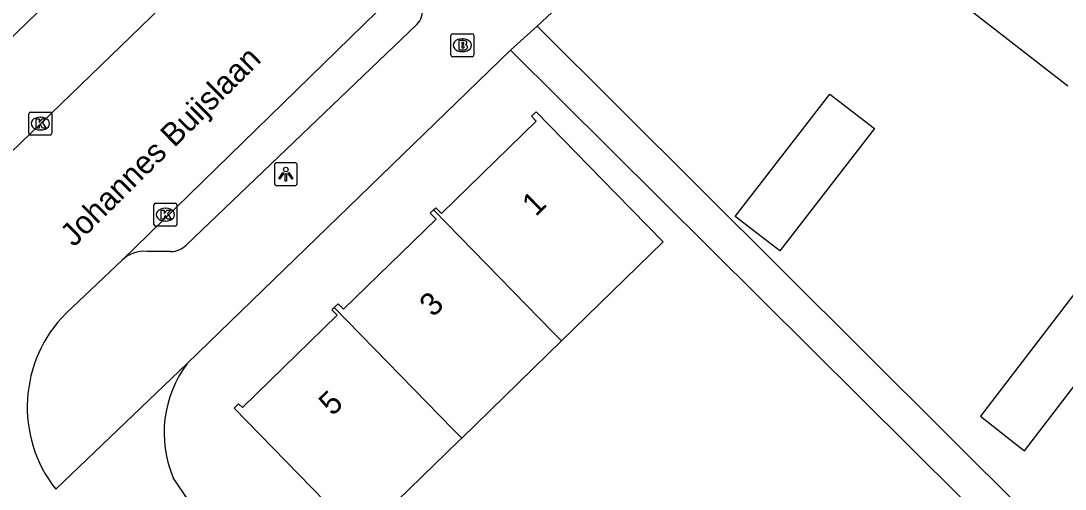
# Model space of a CAD drawing. Extents: x 157466 to 158888, y 383063 to 384677.
# Drawn here: x 158508.94 to 158554.52, y 383983.31 to 384003.77 of the extents above; entities that cross this region are included whole.
import ezdxf

# ---------------------------------------------------------------- set-up
doc = ezdxf.new("R2010")
doc.units = 0
for name, color, linetype in [('IMGEO_Brandkraan', 7, 'Continuous'), ('IMGEO_Kolk', 7, 'Continuous'), ('IMGEO_Lichtpunt', 7, 'Continuous'), ('IMGEO_Muur', 7, 'Continuous'), ('IMGEO_Openbare_ruimte_label', 7, 'Continuous'), ('IMGEO_Pand', 7, 'Continuous'), ('IMGEO_Pand_nummerreeks', 7, 'Continuous'), ('IMGEO_Parkeervlak_open', 7, 'Continuous'), ('IMGEO_Rijbaan_lokaal_open', 7, 'Continuous'), ('IMGEO_Voetpad_open', 7, 'Continuous')]:
    doc.layers.add(name, color=color, linetype=linetype)

msp = doc.modelspace()

# ---------------------------------------------------------------- linework, layer by layer
at = {"layer": 'IMGEO_Brandkraan'}
for p, q in [((158527.714, 384002.277), (158527.714, 384003.129)), ((158527.789, 384003.203), (158528.641, 384003.203)), ((158528.202, 384002.983), (158528.227, 384002.983)), ((158528.715, 384003.129), (158528.715, 384002.277)), ((158528.225, 384002.423), (158528.2, 384002.423)), ((158528.641, 384002.203), (158527.789, 384002.203))]:
    msp.add_line(p, q, dxfattribs=at)
for points in [[(158527.714, 384002.277), (158527.714, 384003.129)], [(158527.789, 384003.203), (158528.641, 384003.203)], [(158528.062, 384002.903), (158528.062, 384002.503), (158528.275, 384002.503)], [(158528.293, 384002.903), (158528.062, 384002.903)], [(158528.715, 384003.129), (158528.715, 384002.277)], [(158528.241, 384002.822), (158528.187, 384002.822), (158528.187, 384002.746)], [(158528.187, 384002.746), (158528.24, 384002.746)], [(158528.249, 384002.67), (158528.187, 384002.67), (158528.187, 384002.589)], [(158528.187, 384002.589), (158528.249, 384002.589)], [(158528.641, 384002.203), (158527.789, 384002.203)]]:
    msp.add_lwpolyline(points, dxfattribs=at)
for centre, radius, start, end in [((158527.791, 384003.127), 0.0765, 91.552, 178.448), ((158527.791, 384003.127), 0.0765, 91.552, 178.448), ((158528.297, 384002.758), 0.145, 59.4692, 91.5367), ((158528.322, 384002.805), 0.0922, 285.5137, 58.1501), ((158528.639, 384003.127), 0.0765, 1.552, 88.448), ((158528.639, 384003.127), 0.0765, 1.552, 88.448), ((158528.242, 384002.784), 0.0379, 267.8285, 90.9355), ((158528.25, 384002.629), 0.0404, 269.8759, 90.5077), ((158528.281, 384002.754), 0.251, 268.6676, 293.5347), ((158528.327, 384002.613), 0.105, 301.3115, 78.989), ((158527.791, 384002.279), 0.0765, 181.552, 268.448), ((158527.791, 384002.279), 0.0765, 181.552, 268.448), ((158528.639, 384002.279), 0.0765, 271.552, 358.448), ((158528.639, 384002.279), 0.0765, 271.552, 358.448)]:
    msp.add_arc(centre, radius, start, end, dxfattribs=at)
for centre, major_axis, ratio, start_param, end_param in [((158528.201, 384002.703), (-0.387, 0.002), 0.722429, 4.712389, 7.853982), ((158528.226, 384002.703), (-0.39, 0.002), 0.717154, 1.570796, 4.712389)]:
    msp.add_ellipse(centre, major_axis=major_axis, ratio=ratio, start_param=start_param, end_param=end_param, dxfattribs=at)
at = {"layer": 'IMGEO_Kolk'}
for p, q in [((158509.293, 383998.854), (158509.293, 383999.706)), ((158509.368, 383999.78), (158510.22, 383999.78)), ((158510.294, 383999.706), (158510.294, 383998.854)), ((158509.781, 383999.56), (158509.806, 383999.56)), ((158510.22, 383998.78), (158509.368, 383998.78)), ((158509.804, 383999), (158509.779, 383999)), ((158514.751, 383994.873), (158514.751, 383995.725)), ((158514.826, 383995.799), (158515.678, 383995.799)), ((158515.239, 383995.579), (158515.264, 383995.579)), ((158515.752, 383995.725), (158515.752, 383994.873)), ((158515.678, 383994.799), (158514.826, 383994.799)), ((158515.262, 383995.019), (158515.237, 383995.019))]:
    msp.add_line(p, q, dxfattribs=at)
for points in [[(158509.293, 383998.854), (158509.293, 383999.706)], [(158509.368, 383999.78), (158510.22, 383999.78)], [(158510.294, 383999.706), (158510.294, 383998.854)], [(158509.614, 383999.48), (158509.737, 383999.48), (158509.737, 383999.329), (158509.867, 383999.48), (158510.031, 383999.48), (158509.885, 383999.329), (158510.038, 383999.08), (158509.886, 383999.08), (158509.801, 383999.244), (158509.737, 383999.177), (158509.737, 383999.08), (158509.614, 383999.08), (158509.614, 383999.48)], [(158510.22, 383998.78), (158509.368, 383998.78)], [(158514.751, 383994.873), (158514.751, 383995.725)], [(158514.826, 383995.799), (158515.678, 383995.799)], [(158515.752, 383995.725), (158515.752, 383994.873)], [(158515.072, 383995.499), (158515.195, 383995.499), (158515.195, 383995.348), (158515.325, 383995.499), (158515.489, 383995.499), (158515.343, 383995.348), (158515.496, 383995.099), (158515.344, 383995.099), (158515.259, 383995.263), (158515.195, 383995.196), (158515.195, 383995.099), (158515.072, 383995.099), (158515.072, 383995.499)], [(158515.678, 383994.799), (158514.826, 383994.799)]]:
    msp.add_lwpolyline(points, dxfattribs=at)
for centre, start, end in [((158509.37, 383999.704), 91.552, 178.448), ((158509.37, 383999.704), 91.552, 178.448), ((158510.218, 383999.704), 1.552, 88.448), ((158510.218, 383999.704), 1.552, 88.448), ((158509.37, 383998.856), 181.552, 268.448), ((158509.37, 383998.856), 181.552, 268.448), ((158510.218, 383998.856), 271.552, 358.448), ((158510.218, 383998.856), 271.552, 358.448), ((158514.828, 383995.723), 91.552, 178.448), ((158514.828, 383995.723), 91.552, 178.448), ((158515.676, 383995.723), 1.552, 88.448), ((158515.676, 383995.723), 1.552, 88.448), ((158514.828, 383994.875), 181.552, 268.448), ((158514.828, 383994.875), 181.552, 268.448), ((158515.676, 383994.875), 271.552, 358.448), ((158515.676, 383994.875), 271.552, 358.448)]:
    msp.add_arc(centre, 0.0765, start, end, dxfattribs=at)
for centre, major_axis, ratio, start_param, end_param in [((158509.78, 383999.28), (-0.387, 0.002), 0.722429, 4.712389, 7.853982), ((158509.805, 383999.28), (-0.39, 0.002), 0.717154, 1.570796, 4.712389), ((158515.238, 383995.299), (-0.387, 0.002), 0.722429, 4.712389, 7.853982), ((158515.263, 383995.299), (-0.39, 0.002), 0.717154, 1.570796, 4.712389)]:
    msp.add_ellipse(centre, major_axis=major_axis, ratio=ratio, start_param=start_param, end_param=end_param, dxfattribs=at)
at = {"layer": 'IMGEO_Lichtpunt'}
for p, q in [((158520.009, 383997.472), (158520.009, 383996.665)), ((158520.009, 383997.472), (158520.009, 383996.665)), ((158520.911, 383997.567), (158520.103, 383997.567)), ((158520.911, 383997.567), (158520.103, 383997.567)), ((158521.005, 383996.665), (158521.005, 383997.472)), ((158521.005, 383996.665), (158521.005, 383997.472)), ((158520.103, 383996.571), (158520.911, 383996.571)), ((158520.103, 383996.571), (158520.911, 383996.571))]:
    msp.add_line(p, q, dxfattribs=at)
for points in [[(158520.383, 383997.136), (158520.422, 383997.108), (158520.234, 383996.846), (158520.196, 383996.873), (158520.383, 383997.136)], [(158520.485, 383997.088), (158520.532, 383997.088), (158520.532, 383996.766), (158520.485, 383996.766), (158520.485, 383997.088)], [(158520.595, 383997.108), (158520.633, 383997.135), (158520.82, 383996.873), (158520.781, 383996.845), (158520.595, 383997.108)]]:
    msp.add_lwpolyline(points, dxfattribs=at)
msp.add_circle((158520.508, 383997.27), 0.0994, dxfattribs=at)
for centre, start, end in [((158520.103, 383997.472), 90, 180), ((158520.103, 383997.472), 90, 180), ((158520.911, 383997.472), 0, 90), ((158520.911, 383997.472), 0, 90), ((158520.103, 383996.665), 180, 270), ((158520.103, 383996.665), 180, 270), ((158520.911, 383996.665), 270, 0), ((158520.911, 383996.665), 270, 360)]:
    msp.add_arc(centre, 0.0946, start, end, dxfattribs=at)
at = {"layer": 'IMGEO_Muur'}
msp.add_lwpolyline([(158538.773, 384010.359), (158531.476, 384003.531)], dxfattribs=at)
at = {"layer": 'IMGEO_Pand'}
for points in [[(158549.406, 384005.416), (158549.492, 384005.349), (158549.295, 384005.096), (158554.639, 384000.928)], [(158541.496, 383994.158), (158540.124, 383995.219), (158544.259, 384000.57), (158546.203, 383999.067), (158542.067, 383993.716), (158541.496, 383994.158)], [(158526.955, 383995.506), (158527.053, 383995.602), (158527.304, 383995.344), (158531.439, 383999.378), (158531.224, 383999.598), (158531.428, 383999.798), (158534.919, 383996.218), (158536.975, 383994.111), (158532.537, 383989.782)], [(158526.955, 383995.506), (158526.812, 383995.368), (158527.067, 383995.106), (158523.027, 383991.165), (158522.791, 383991.406), (158522.62, 383991.239)], [(158532.537, 383989.782), (158532.164, 383990.164), (158526.955, 383995.506)], [(158552.289, 383985.347), (158552.752, 383984.982), (158556.911, 383990.409), (158554.99, 383991.925), (158550.831, 383986.497), (158552.289, 383985.347)], [(158522.62, 383991.239), (158522.521, 383991.142), (158522.753, 383990.904), (158518.615, 383986.868), (158518.448, 383987.039), (158518.246, 383986.842), (158522.763, 383982.212), (158523.37, 383981.59), (158523.745, 383981.206), (158528.056, 383985.411), (158528.183, 383985.535)], [(158528.183, 383985.535), (158527.809, 383985.918), (158522.62, 383991.239)], [(158528.183, 383985.535), (158532.537, 383989.782)]]:
    msp.add_lwpolyline(points, dxfattribs=at)
at = {"layer": 'IMGEO_Parkeervlak_open'}
msp.add_lwpolyline([(158521.64, 384015.719), (158506.634, 384001.207)], dxfattribs=at)
at = {"layer": 'IMGEO_Rijbaan_lokaal_open'}
for points in [[(158504.995, 383994.644), (158542.139, 384030.587)], [(158546.843, 384025.59), (158526.831, 384006.475), (158513.364, 383993.313)], [(158513.364, 383993.313), (158510.915, 383990.992)]]:
    msp.add_lwpolyline(points, dxfattribs=at)
msp.add_arc((158515.027, 383986.894), 5.805, 135.1028, 218.1652, dxfattribs=at)
at = {"layer": 'IMGEO_Voetpad_open'}
for points in [[(158531.476, 384003.531), (158538.773, 384010.359), (158540.708, 384012.208)], [(158526.237, 384003.617), (158516.157, 383993.966)], [(158530.317, 384002.485), (158531.476, 384003.531)], [(158598.173, 383966.979), (158585.04, 383950.138), (158531.476, 384003.531)], [(158516.203, 383988.799), (158530.317, 384002.485)], [(158530.317, 384002.485), (158549.972, 383982.944), (158546.61, 383980.631), (158538.533, 383975.076), (158526.988, 383967.135)], [(158515.491, 383993.687), (158514.448, 383993.692)], [(158516.203, 383988.799), (158510.463, 383983.307)], [(158526.988, 383967.135), (158516.895, 383981.809), (158516.713, 383982.157), (158515.595, 383983.802)]]:
    msp.add_lwpolyline(points, dxfattribs=at)
for centre, radius, start, end in [((158525.663, 384004.188), 0.809, 315.1283, 10.5992), ((158515.472, 383994.666), 0.979, 271.0902, 314.3692), ((158514.323, 383992.311), 1.387, 84.8126, 133.7298), ((158520.252, 383985.771), 5.056, 143.2089, 202.9166)]:
    msp.add_arc(centre, radius, start, end, dxfattribs=at)

# ---------------------------------------------------------------- texts
at = {"layer": 'IMGEO_Openbare_ruimte_label'}
msp.add_text('Johannes Buijslaan', height=1, rotation=44.7975, dxfattribs=at).set_placement((158511.261, 383993.854))
at = {"layer": 'IMGEO_Pand_nummerreeks'}
for s, rotation, p in [('1', 44.5046, (158531.416, 383995.186)), ('3', 44.5046, (158526.94, 383990.788)), ('5', 44.5074, (158522.546, 383986.469))]:
    msp.add_text(s, height=1, rotation=rotation, dxfattribs=at).set_placement(p)

doc.saveas('drawing.dxf')
